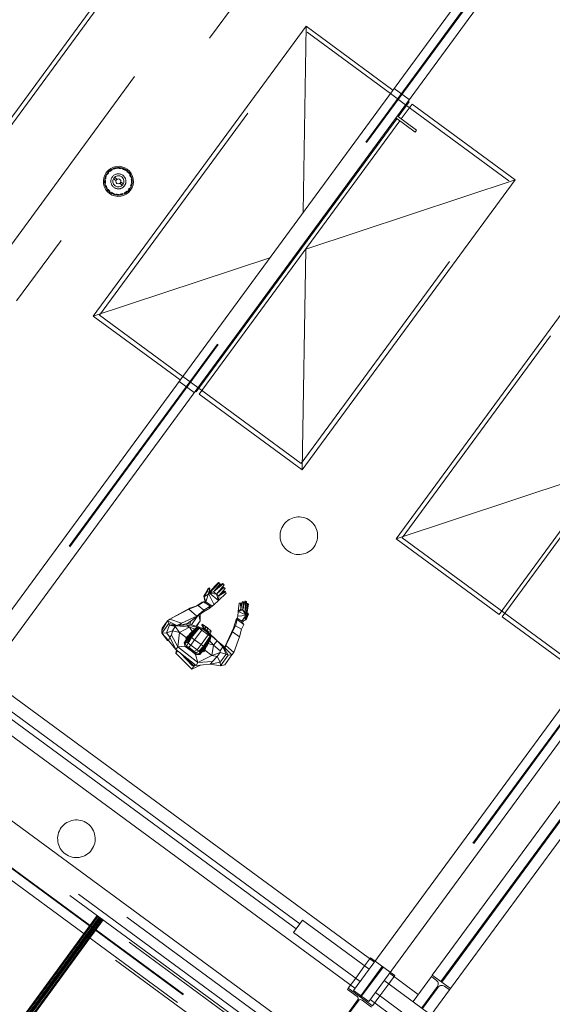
# Model space of a CAD drawing. Header units: metres. Extents: x 135583 to 135939, y 457896 to 458258.
# Tile 404 of 599: x 135814.83 to 135819.09, y 457962.67 to 457970.53. Entities that reach past the tile are written whole.
import ezdxf

# ---------------------------------------------------------------- set-up
doc = ezdxf.new("R2010")
doc.units = ezdxf.units.M
doc.linetypes.add('Hidden', pattern=[4, 2, -2])
doc.layers.add('NIEUWE INSTALLATIE', color=250, linetype='Continuous', lineweight=0)

msp = doc.modelspace()

# ---------------------------------------------------------------- linework, layer by layer
at = {"layer": 'NIEUWE INSTALLATIE'}
for p, q in [((135823.5806, 457957.6643), (135802.7806, 457972.9456)), ((135814.2704, 457969.0092), (135815.9696, 457971.3221)), ((135818.7256, 457971.205), (135814.2777, 457965.1509)), ((135814.3986, 457965.0621), (135818.8464, 457971.1162)), ((135817.122, 457970.4755), (135815.4228, 457968.1626)), ((135817.122, 457970.4755), (135817.0987, 457968.9907)), ((135817.8154, 457969.9661), (135817.122, 457970.4755)), ((135817.8573, 457969.7536), (135817.944, 457969.8716)), ((135817.9682, 457969.8538), (135817.8815, 457969.7358)), ((135817.944, 457969.8716), (135817.9362, 457969.8773)), ((135818.7902, 457969.2499), (135817.9682, 457969.8538)), ((135816.2448, 457967.5587), (135817.8455, 457969.7375)), ((135817.8697, 457969.7197), (135816.269, 457967.5409)), ((135817.8377, 457969.7432), (135817.9926, 457969.6294)), ((135817.8496, 457969.7593), (135818.0044, 457969.6455)), ((135818.0044, 457969.6455), (135817.9926, 457969.6294)), ((135815.5884, 457969.2551), (135815.6054, 457969.2426)), ((135815.6149, 457969.2517), (135815.5961, 457969.2656)), ((135815.6324, 457969.2228), (135815.6503, 457969.2096)), ((135815.658, 457969.2201), (135815.641, 457969.2326)), ((135817.091, 457966.937), (135818.7902, 457969.2499)), ((135817.1186, 457968.6974), (135818.7902, 457969.2499)), ((135821.9491, 457968.8367), (135817.5013, 457962.7826)), ((135817.0786, 457968.7099), (135817.0944, 457968.7151)), ((135817.1186, 457968.6974), (135817.091, 457966.937)), ((135817.0947, 457968.7318), (135817.0944, 457968.7151)), ((135817.6222, 457962.6938), (135822.07, 457968.7479)), ((135819.5397, 457968.6993), (135817.8404, 457966.3864)), ((135815.4228, 457968.1626), (135816.8328, 457968.6286)), ((135818.1298, 457962.9041), (135822.0227, 457968.2028)), ((135815.4228, 457968.1626), (135816.1161, 457967.6532)), ((135818.2749, 457962.7975), (135822.1678, 457968.0962)), ((135818.6624, 457965.7825), (135820.2632, 457967.9613)), ((135820.2873, 457967.9435), (135818.6866, 457965.7647)), ((135816.237, 457967.5644), (135816.2448, 457967.5587)), ((135816.269, 457967.5409), (135817.091, 457966.937)), ((135817.8404, 457966.3864), (135819.5121, 457966.9389)), ((135817.8404, 457966.3864), (135818.6624, 457965.7825)), ((135816.3459, 457965.9565), (135816.4228, 457966.0368)), ((135816.3504, 457965.9532), (135816.4274, 457966.0335)), ((135816.3823, 457965.962), (135816.4586, 457966.0267)), ((135816.4368, 457966.0266), (135816.3823, 457965.962)), ((135816.4037, 457965.9874), (135816.454, 457966.03)), ((135816.468, 457966.0198), (135816.4058, 457965.9447)), ((135816.4274, 457966.0335), (135816.4228, 457966.0368)), ((135816.4368, 457966.0266), (135816.4274, 457966.0335)), ((135816.4278, 457965.9713), (135816.4613, 457966.0005)), ((135816.4586, 457966.0267), (135816.454, 457966.03)), ((135816.4586, 457966.0267), (135816.468, 457966.0198)), ((135816.4658, 457965.9972), (135816.4613, 457966.0005)), ((135816.3254, 457965.9636), (135816.3059, 457965.9296)), ((135816.3059, 457965.9296), (135816.313, 457965.8922)), ((135816.3085, 457965.9236), (135816.3059, 457965.9296)), ((135816.3085, 457965.9236), (135816.3299, 457965.9602)), ((135816.3085, 457965.9236), (135816.3391, 457965.9455)), ((135816.3202, 457965.8828), (135816.3085, 457965.9236)), ((135816.3202, 457965.8828), (135816.3431, 457965.9506)), ((135816.3254, 457965.9636), (135816.3372, 457965.9871)), ((135816.3299, 457965.9602), (135816.3254, 457965.9636)), ((135816.3299, 457965.9602), (135816.3417, 457965.9837)), ((135816.347, 457965.9638), (135816.3299, 457965.9602)), ((135816.3372, 457965.9871), (135816.3495, 457965.9941)), ((135816.3417, 457965.9837), (135816.3372, 457965.9871)), ((135816.3391, 457965.9455), (135816.347, 457965.9638)), ((135816.3417, 457965.9837), (135816.3541, 457965.9907)), ((135816.3431, 457965.9506), (135816.3504, 457965.9532)), ((135816.3431, 457965.9506), (135816.3849, 457965.8658)), ((135816.3504, 457965.9532), (135816.3459, 457965.9565)), ((135816.347, 457965.9638), (135816.3541, 457965.9907)), ((135816.3473, 457965.9869), (135816.3495, 457965.9941)), ((135816.3541, 457965.9907), (135816.3495, 457965.9941)), ((135816.3504, 457965.9532), (135816.3823, 457965.962)), ((135816.4218, 457965.8927), (135816.3504, 457965.9532)), ((135816.3504, 457965.9532), (135816.4058, 457965.9447)), ((135816.3823, 457965.962), (135816.4058, 457965.9447)), ((135816.4058, 457965.9447), (135816.4658, 457965.9972)), ((135816.4218, 457965.8927), (135816.4058, 457965.9447)), ((135816.4058, 457965.9447), (135816.4246, 457965.9309)), ((135816.4218, 457965.8927), (135816.4834, 457965.9521)), ((135816.4218, 457965.8927), (135816.4246, 457965.9309)), ((135816.4752, 457965.9903), (135816.4246, 457965.9309)), ((135816.4246, 457965.9309), (135816.4778, 457965.9642)), ((135816.436, 457965.9443), (135816.4733, 457965.9676)), ((135816.4658, 457965.9972), (135816.4752, 457965.9903)), ((135816.4778, 457965.9642), (135816.4733, 457965.9676)), ((135816.4778, 457965.9642), (135816.4834, 457965.9521)), ((135816.1859, 457965.8237), (135816.2596, 457965.8528)), ((135816.193, 457965.8334), (135816.2498, 457965.8504)), ((135816.2498, 457965.8504), (135816.2926, 457965.8812)), ((135816.2596, 457965.8528), (135816.2498, 457965.8504)), ((135816.2596, 457965.8528), (135816.3024, 457965.8836)), ((135816.3058, 457965.817), (135816.2596, 457965.8528)), ((135816.2926, 457965.8812), (135816.3024, 457965.8836)), ((135816.3024, 457965.8836), (135816.3134, 457965.8764)), ((135816.3058, 457965.817), (135816.3568, 457965.8481)), ((135816.313, 457965.8922), (135816.3078, 457965.8801)), ((135816.3202, 457965.8828), (135816.313, 457965.8922)), ((135816.3149, 457965.8755), (135816.3202, 457965.8828)), ((135816.3149, 457965.8755), (135816.3568, 457965.8481)), ((135816.3716, 457965.8492), (135816.3202, 457965.8828)), ((135816.3492, 457965.8334), (135816.3716, 457965.8492)), ((135816.3557, 457965.8408), (135816.3568, 457965.8481)), ((135816.3716, 457965.8492), (135816.3867, 457965.8622)), ((135816.3867, 457965.8622), (135816.4218, 457965.8927)), ((135816.5795, 457965.8062), (135816.588, 457965.8726)), ((135816.5969, 457965.8735), (135816.588, 457965.8726)), ((135816.5969, 457965.8735), (135816.6036, 457965.8736)), ((135816.6013, 457965.8244), (135816.5969, 457965.8735)), ((135816.6123, 457965.8821), (135816.6013, 457965.8244)), ((135816.6058, 457965.8482), (135816.6036, 457965.8736)), ((135816.6123, 457965.8821), (135816.619, 457965.8821)), ((135816.6197, 457965.8782), (135816.6123, 457965.8821)), ((135816.6315, 457965.8887), (135816.616, 457965.8166)), ((135816.616, 457965.8166), (135816.6197, 457965.8782)), ((135816.6264, 457965.8782), (135816.619, 457965.8821)), ((135816.6197, 457965.8782), (135816.6264, 457965.8782)), ((135816.6253, 457965.8599), (135816.6264, 457965.8782)), ((135816.6315, 457965.8887), (135816.6381, 457965.8888)), ((135816.6388, 457965.8848), (135816.6315, 457965.8887)), ((135816.6344, 457965.8069), (135816.6388, 457965.8848)), ((135816.6469, 457965.8694), (135816.6344, 457965.8069)), ((135816.6455, 457965.8849), (135816.6381, 457965.8888)), ((135816.6388, 457965.8848), (135816.6455, 457965.8849)), ((135816.6398, 457965.7799), (135816.6542, 457965.8655)), ((135816.6437, 457965.8536), (135816.6455, 457965.8849)), ((135816.6469, 457965.8694), (135816.6536, 457965.8694)), ((135816.6542, 457965.8655), (135816.6469, 457965.8694)), ((135816.6491, 457965.7878), (135816.6609, 457965.8655)), ((135816.6536, 457965.8694), (135816.6609, 457965.8655)), ((135816.6542, 457965.8655), (135816.6609, 457965.8655)), ((135816.0346, 457965.7437), (135816.193, 457965.8334)), ((135816.0346, 457965.7437), (135816.1859, 457965.8237)), ((135816.128, 457965.713), (135816.2493, 457965.7687)), ((135816.193, 457965.8334), (135816.1859, 457965.8237)), ((135816.1859, 457965.8237), (135816.2493, 457965.7687)), ((135816.2511, 457965.7666), (135816.2064, 457965.6997)), ((135816.2444, 457965.7619), (135816.3032, 457965.8025)), ((135816.2444, 457965.7619), (135816.2493, 457965.7687)), ((135816.2493, 457965.7687), (135816.3058, 457965.817)), ((135816.275, 457965.7322), (135816.2657, 457965.7766)), ((135816.2752, 457965.7832), (135816.275, 457965.7387)), ((135816.3032, 457965.8025), (135816.3545, 457965.8325)), ((135816.3058, 457965.817), (135816.3032, 457965.8025)), ((135816.3417, 457965.8389), (135816.3492, 457965.8334)), ((135816.5724, 457965.7523), (135816.5764, 457965.7696)), ((135816.5764, 457965.7696), (135816.5795, 457965.8062)), ((135816.6398, 457965.7739), (135816.5764, 457965.7696)), ((135816.5795, 457965.8062), (135816.6013, 457965.8244)), ((135816.5795, 457965.8062), (135816.616, 457965.8166)), ((135816.5795, 457965.8062), (135816.6398, 457965.7799)), ((135816.616, 457965.8166), (135816.6013, 457965.8244)), ((135816.6088, 457965.7284), (135816.6359, 457965.7663)), ((135816.6398, 457965.7799), (135816.616, 457965.8166)), ((135816.6344, 457965.8069), (135816.616, 457965.8166)), ((135816.6398, 457965.7799), (135816.6344, 457965.8069)), ((135816.6351, 457965.736), (135816.6359, 457965.7663)), ((135816.6351, 457965.736), (135816.6467, 457965.7653)), ((135816.6359, 457965.7663), (135816.6423, 457965.7788)), ((135816.6423, 457965.7788), (135816.6539, 457965.7941)), ((135816.6423, 457965.7788), (135816.6467, 457965.7653)), ((135816.6534, 457965.7653), (135816.6425, 457965.7384)), ((135816.6467, 457965.7653), (135816.6546, 457965.7825)), ((135816.6467, 457965.7653), (135816.6534, 457965.7653)), ((135816.6534, 457965.7653), (135816.6513, 457965.7754)), ((135816.6534, 457965.7653), (135816.6613, 457965.7826)), ((135816.6539, 457965.7941), (135816.6606, 457965.7941)), ((135816.6546, 457965.7825), (135816.6539, 457965.7941)), ((135816.6545, 457965.7847), (135816.6606, 457965.7941)), ((135816.6546, 457965.7825), (135816.6613, 457965.7826)), ((135816.6613, 457965.7826), (135816.6606, 457965.7941)), ((135818.6866, 457965.7647), (135819.3397, 457965.2849)), ((135815.9691, 457965.6545), (135816.0139, 457965.732)), ((135816.0269, 457965.7113), (135815.9701, 457965.634)), ((135816.0139, 457965.732), (135815.9715, 457965.6743)), ((135816.032, 457965.6964), (135816.0069, 457965.6348)), ((135816.0139, 457965.732), (135816.0346, 457965.7437)), ((135816.0269, 457965.7113), (135816.0139, 457965.732)), ((135816.0139, 457965.732), (135816.0889, 457965.6951)), ((135816.0983, 457965.6923), (135816.0269, 457965.7113)), ((135816.0269, 457965.7113), (135816.032, 457965.6964)), ((135816.0776, 457965.6872), (135816.032, 457965.6964)), ((135816.0956, 457965.6919), (135816.032, 457965.6964)), ((135816.0346, 457965.7437), (135816.128, 457965.713)), ((135816.0552, 457965.6512), (135816.0776, 457965.6872)), ((135816.0776, 457965.6872), (135816.0885, 457965.6911)), ((135816.1104, 457965.6387), (135816.0776, 457965.6872)), ((135816.0885, 457965.6911), (135816.1681, 457965.7009)), ((135816.0885, 457965.6911), (135816.1009, 457965.6916)), ((135816.1897, 457965.681), (135816.0885, 457965.6911)), ((135816.0889, 457965.6951), (135816.128, 457965.713)), ((135816.1078, 457965.6934), (135816.1713, 457965.7106)), ((135816.128, 457965.713), (135816.1113, 457965.6944)), ((135816.1681, 457965.7009), (135816.1435, 457965.6975)), ((135816.1681, 457965.7009), (135816.1713, 457965.7106)), ((135816.1897, 457965.681), (135816.1681, 457965.7009)), ((135816.1681, 457965.7009), (135816.2536, 457965.6779)), ((135816.1713, 457965.7106), (135816.2672, 457965.6809)), ((135816.1741, 457965.7098), (135816.2444, 457965.7619)), ((135816.1994, 457965.7286), (135816.196, 457965.703)), ((135816.2444, 457965.688), (135816.275, 457965.7322)), ((135816.2459, 457965.6875), (135816.275, 457965.7322)), ((135816.2459, 457965.6875), (135816.275, 457965.7322)), ((135816.2894, 457965.6962), (135816.2926, 457965.706)), ((135816.3011, 457965.6957), (135816.2894, 457965.6962)), ((135816.2894, 457965.6962), (135816.3012, 457965.6833)), ((135816.2894, 457965.6962), (135816.3012, 457965.6849)), ((135816.2926, 457965.706), (135816.3344, 457965.6753)), ((135816.2993, 457965.6958), (135816.2926, 457965.706)), ((135816.3013, 457965.6795), (135816.3011, 457965.6957)), ((135816.3344, 457965.6753), (135816.3011, 457965.6957)), ((135816.5593, 457965.6911), (135816.5343, 457965.6451)), ((135816.5674, 457965.7501), (135816.5413, 457965.6721)), ((135816.5593, 457965.6911), (135816.5413, 457965.6721)), ((135816.5593, 457965.6911), (135816.5724, 457965.7418)), ((135816.5593, 457965.6911), (135816.6049, 457965.6656)), ((135816.5724, 457965.7418), (135816.5674, 457965.7501)), ((135816.573, 457965.7414), (135816.5724, 457965.7523)), ((135816.5724, 457965.7523), (135816.6088, 457965.7284)), ((135816.5724, 457965.7418), (135816.6247, 457965.7034)), ((135816.6247, 457965.7034), (135816.6049, 457965.6656)), ((135816.6078, 457965.7218), (135816.6088, 457965.7284)), ((135816.6088, 457965.7284), (135816.6425, 457965.7384)), ((135816.6088, 457965.7284), (135816.6351, 457965.736)), ((135816.6088, 457965.7284), (135816.6229, 457965.7309)), ((135816.6229, 457965.7309), (135816.6133, 457965.7136)), ((135816.6247, 457965.7034), (135816.6188, 457965.7118)), ((135816.6425, 457965.7384), (135816.6229, 457965.7309)), ((135816.6351, 457965.736), (135816.6425, 457965.7384)), ((135815.9691, 457965.6545), (135815.9715, 457965.6743)), ((135815.9701, 457965.634), (135815.9691, 457965.6545)), ((135816.0069, 457965.6348), (135815.9701, 457965.634)), ((135815.9701, 457965.634), (135816.0157, 457965.5736)), ((135816.024, 457965.5759), (135815.9701, 457965.634)), ((135816.0552, 457965.6512), (135816.0069, 457965.6348)), ((135816.0344, 457965.6011), (135816.0069, 457965.6348)), ((135816.0344, 457965.6011), (135816.0462, 457965.6171)), ((135816.0462, 457965.6171), (135816.0552, 457965.6512)), ((135816.0979, 457965.5231), (135816.0462, 457965.6171)), ((135816.1104, 457965.6387), (135816.0552, 457965.6512)), ((135816.0979, 457965.5231), (135816.1104, 457965.6387)), ((135816.1104, 457965.6387), (135816.1897, 457965.681)), ((135816.1652, 457965.5984), (135816.1104, 457965.6387)), ((135816.148, 457965.5551), (135816.1942, 457965.628)), ((135816.1927, 457965.611), (135816.1568, 457965.5523)), ((135816.1845, 457965.6126), (135816.161, 457965.5926)), ((135816.183, 457965.6103), (135816.161, 457965.5926)), ((135816.182, 457965.6087), (135816.1634, 457965.5909)), ((135816.1634, 457965.5909), (135816.182, 457965.6087)), ((135816.1645, 457965.5973), (135816.184, 457965.6118)), ((135816.1652, 457965.5984), (135816.1895, 457965.6205)), ((135816.1737, 457965.605), (135816.1854, 457965.614)), ((135816.2095, 457965.6517), (135816.1897, 457965.681)), ((135816.1897, 457965.681), (135816.2276, 457965.6673)), ((135816.1927, 457965.611), (135816.2397, 457965.6652)), ((135816.1942, 457965.628), (135816.1927, 457965.611)), ((135816.1927, 457965.611), (135816.1988, 457965.6047)), ((135816.1942, 457965.628), (135816.2223, 457965.6563)), ((135816.2223, 457965.6563), (135816.1942, 457965.628)), ((135816.1972, 457965.6222), (135816.2339, 457965.6622)), ((135816.1998, 457965.6257), (135816.1972, 457965.6222)), ((135816.1988, 457965.6047), (135816.2571, 457965.6741)), ((135816.2059, 457965.5995), (135816.2676, 457965.6737)), ((135816.2223, 457965.6563), (135816.2541, 457965.6799)), ((135816.2223, 457965.6563), (135816.2397, 457965.6652)), ((135816.2223, 457965.6563), (135816.2397, 457965.6652)), ((135816.2276, 457965.6596), (135816.235, 457965.6687)), ((135816.2318, 457965.5805), (135816.2888, 457965.6581)), ((135816.2339, 457965.6622), (135816.2433, 457965.6689)), ((135816.235, 457965.6687), (135816.2339, 457965.6622)), ((135816.235, 457965.6687), (135816.2501, 457965.6793)), ((135816.2373, 457965.6669), (135816.235, 457965.6687)), ((135816.2373, 457965.6669), (135816.2477, 457965.6734)), ((135816.2397, 457965.6652), (135816.2571, 457965.6741)), ((135816.2501, 457965.6793), (135816.264, 457965.6835)), ((135816.2519, 457965.6715), (135816.2541, 457965.6799)), ((135816.2541, 457965.6799), (135816.2992, 457965.6722)), ((135816.2541, 457965.6799), (135816.2933, 457965.6692)), ((135816.2571, 457965.6741), (135816.2676, 457965.6737)), ((135816.264, 457965.6835), (135816.2791, 457965.6756)), ((135816.2646, 457965.6795), (135816.264, 457965.6835)), ((135816.264, 457965.6835), (135816.2683, 457965.6775)), ((135816.2646, 457965.6795), (135816.2716, 457965.6772)), ((135816.2676, 457965.6737), (135816.2888, 457965.6581)), ((135816.2719, 457965.6794), (135816.2886, 457965.6742)), ((135816.2835, 457965.5425), (135816.3405, 457965.6201)), ((135816.2933, 457965.6692), (135816.2864, 457965.6598)), ((135816.2881, 457965.6741), (135816.2944, 457965.6757)), ((135816.2888, 457965.6581), (135816.3405, 457965.6201)), ((135816.2933, 457965.6692), (135816.2992, 457965.6722)), ((135816.2933, 457965.6692), (135816.338, 457965.6364)), ((135816.2992, 457965.6722), (135816.3391, 457965.6428)), ((135816.2994, 457965.6721), (135816.3013, 457965.6795)), ((135816.3013, 457965.6795), (135816.3104, 457965.6728)), ((135816.3023, 457965.5287), (135816.3546, 457965.6097)), ((135816.3036, 457965.6689), (135816.323, 457965.68)), ((135816.3127, 457965.6622), (135816.323, 457965.68)), ((135816.3371, 457965.6697), (135816.323, 457965.68)), ((135816.3262, 457965.6548), (135816.3371, 457965.6697)), ((135816.3305, 457965.6492), (135816.3371, 457965.6697)), ((135816.3324, 457965.6552), (135816.3464, 457965.6423)), ((135816.3338, 457965.6307), (135816.338, 457965.6364)), ((135816.3344, 457965.6753), (135816.3638, 457965.6496)), ((135816.338, 457965.6364), (135816.3391, 457965.6428)), ((135816.338, 457965.6364), (135816.3623, 457965.6005)), ((135816.338, 457965.6364), (135816.3415, 457965.6307)), ((135816.352, 457965.6157), (135816.3391, 457965.6428)), ((135816.3405, 457965.6201), (135816.3546, 457965.6097)), ((135816.4107, 457965.571), (135816.3415, 457965.639)), ((135816.342, 457965.6408), (135816.3501, 457965.6307)), ((135816.3638, 457965.6496), (135816.3464, 457965.6423)), ((135816.4107, 457965.571), (135816.3467, 457965.6268)), ((135816.3604, 457965.6127), (135816.3476, 457965.6251)), ((135816.3604, 457965.6127), (135816.3523, 457965.6153)), ((135816.354, 457965.6138), (135816.3604, 457965.6127)), ((135816.3546, 457965.6097), (135816.3582, 457965.5998)), ((135816.3609, 457965.6237), (135816.3563, 457965.623)), ((135816.3567, 457965.6241), (135816.3638, 457965.6496)), ((135816.3605, 457965.6031), (135816.3604, 457965.6127)), ((135816.5413, 457965.6721), (135816.4739, 457965.5248)), ((135816.4757, 457965.5272), (135816.5343, 457965.6451)), ((135816.5343, 457965.6451), (135816.4816, 457965.535)), ((135816.5343, 457965.6451), (135816.5913, 457965.6032)), ((135816.6049, 457965.6656), (135816.5913, 457965.6032)), ((135816.024, 457965.5759), (135816.0157, 457965.5736)), ((135816.024, 457965.5759), (135816.0344, 457965.6011)), ((135816.024, 457965.5759), (135816.0825, 457965.5022)), ((135816.0825, 457965.5022), (135816.0344, 457965.6011)), ((135816.1556, 457965.5298), (135816.0979, 457965.5231)), ((135816.148, 457965.5551), (135816.1564, 457965.5272)), ((135816.148, 457965.5551), (135816.1568, 457965.5523)), ((135816.1663, 457965.5308), (135816.1564, 457965.5272)), ((135816.1568, 457965.5523), (135816.1724, 457965.5589)), ((135816.1568, 457965.5523), (135816.1663, 457965.5308)), ((135816.1645, 457965.5973), (135816.161, 457965.5926)), ((135816.161, 457965.5926), (135816.1634, 457965.5909)), ((135816.1634, 457965.5909), (135816.1675, 457965.5915)), ((135816.1637, 457965.5799), (135816.1647, 457965.5922)), ((135816.1645, 457965.5973), (135816.1737, 457965.605)), ((135816.1795, 457965.5537), (135816.1663, 457965.5308)), ((135816.1663, 457965.5308), (135816.2416, 457965.4755)), ((135816.1663, 457965.5308), (135816.1845, 457965.5211)), ((135816.1785, 457965.6032), (135816.1675, 457965.5915)), ((135816.1785, 457965.6032), (135816.1675, 457965.5915)), ((135816.1675, 457965.5915), (135816.1761, 457965.5994)), ((135816.1724, 457965.5589), (135816.1988, 457965.6047)), ((135816.1724, 457965.5589), (135816.1795, 457965.5537)), ((135816.1795, 457965.5537), (135816.2059, 457965.5995)), ((135816.1795, 457965.5537), (135816.2007, 457965.5382)), ((135816.2007, 457965.5382), (135816.1845, 457965.5211)), ((135816.1988, 457965.6047), (135816.2059, 457965.5995)), ((135816.2007, 457965.5382), (135816.2318, 457965.5805)), ((135816.2007, 457965.5382), (135816.2524, 457965.5001)), ((135816.2059, 457965.5995), (135816.2318, 457965.5805)), ((135816.2318, 457965.5805), (135816.2835, 457965.5425)), ((135816.2524, 457965.5001), (135816.2835, 457965.5425)), ((135816.2665, 457965.4898), (135816.3023, 457965.5287)), ((135816.2726, 457965.4636), (135816.3283, 457965.5295)), ((135816.2835, 457965.5425), (135816.3023, 457965.5287)), ((135816.3023, 457965.5287), (135816.3094, 457965.5235)), ((135816.3094, 457965.5235), (135816.3582, 457965.5998)), ((135816.3126, 457965.5229), (135816.3502, 457965.584)), ((135816.3126, 457965.5229), (135816.3283, 457965.5295)), ((135816.3262, 457965.5369), (135816.3515, 457965.5758)), ((135816.3283, 457965.5295), (135816.3469, 457965.5647)), ((135816.3469, 457965.5647), (135816.3283, 457965.5295)), ((135816.3325, 457965.5463), (135816.3549, 457965.5805)), ((135816.3395, 457965.5506), (135816.3812, 457965.5363)), ((135816.3469, 457965.5647), (135816.3623, 457965.6005)), ((135816.3469, 457965.5647), (135816.3502, 457965.584)), ((135816.3469, 457965.5647), (135816.3502, 457965.584)), ((135816.3502, 457965.584), (135816.3582, 457965.5998)), ((135816.3812, 457965.5363), (135816.3516, 457965.5755)), ((135816.3549, 457965.5805), (135816.3585, 457965.5915)), ((135816.3703, 457965.4558), (135816.3812, 457965.5363)), ((135816.4107, 457965.571), (135816.3812, 457965.5363)), ((135816.4367, 457965.4915), (135816.3812, 457965.5363)), ((135816.4558, 457965.5338), (135816.4107, 457965.571)), ((135816.4107, 457965.571), (135816.4572, 457965.5247)), ((135816.4558, 457965.5338), (135816.4764, 457965.5146)), ((135816.4558, 457965.5338), (135816.4572, 457965.5247)), ((135816.4558, 457965.5338), (135816.5, 457965.4571)), ((135816.4816, 457965.535), (135816.4704, 457965.5202)), ((135816.4751, 457965.5238), (135816.4816, 457965.535)), ((135816.4816, 457965.535), (135816.4764, 457965.5146)), ((135816.4816, 457965.535), (135816.5452, 457965.4802)), ((135816.5913, 457965.6032), (135816.5452, 457965.4802)), ((135816.0883, 457965.4988), (135816.0822, 457965.4743)), ((135816.0822, 457965.4743), (135816.0953, 457965.4922)), ((135816.0822, 457965.4743), (135816.2086, 457965.3452)), ((135816.0825, 457965.5022), (135816.0979, 457965.5231)), ((135816.0825, 457965.5022), (135816.2433, 457965.3761)), ((135816.0979, 457965.5231), (135816.2561, 457965.3989)), ((135816.1131, 457965.4783), (135816.1243, 457965.4691)), ((135816.1227, 457965.4707), (135816.2161, 457965.3719)), ((135816.2226, 457965.3752), (135816.1415, 457965.4559)), ((135816.1564, 457965.5272), (135816.2434, 457965.4633)), ((135816.1845, 457965.5211), (135816.2292, 457965.4882)), ((135816.2113, 457965.4869), (135816.2392, 457965.4636)), ((135816.2113, 457965.4869), (135816.2392, 457965.4636)), ((135816.2113, 457965.4869), (135816.2392, 457965.4636)), ((135816.2524, 457965.5001), (135816.2292, 457965.4882)), ((135816.2416, 457965.4755), (135816.2292, 457965.4882)), ((135816.2392, 457965.4636), (135816.2561, 457965.3989)), ((135816.2665, 457965.4898), (135816.2416, 457965.4755)), ((135816.2673, 457965.4711), (135816.2416, 457965.4755)), ((135816.2416, 457965.4755), (135816.2434, 457965.4633)), ((135816.2726, 457965.4636), (135816.2434, 457965.4633)), ((135816.2524, 457965.5001), (135816.2665, 457965.4898)), ((135816.2561, 457965.3989), (135816.3703, 457965.4558)), ((135816.2665, 457965.4898), (135816.2736, 457965.4846)), ((135816.2673, 457965.4711), (135816.3126, 457965.5229)), ((135816.2736, 457965.4846), (135816.2673, 457965.4711)), ((135816.2673, 457965.4711), (135816.2726, 457965.4636)), ((135816.2736, 457965.4846), (135816.3094, 457965.5235)), ((135816.3093, 457965.507), (135816.3015, 457965.493)), ((135816.3015, 457965.493), (135816.3093, 457965.507)), ((135816.3033, 457965.4999), (135816.3015, 457965.493)), ((135816.3015, 457965.493), (135816.3021, 457965.489)), ((135816.3135, 457965.512), (135816.3021, 457965.489)), ((135816.3021, 457965.489), (135816.3068, 457965.4855)), ((135816.3228, 457965.523), (135816.3068, 457965.4855)), ((135816.3068, 457965.4855), (135816.3204, 457965.5201)), ((135816.3068, 457965.4855), (135816.3103, 457965.4902)), ((135816.3094, 457965.5235), (135816.3126, 457965.5229)), ((135816.3209, 457965.5208), (135816.3103, 457965.4902)), ((135816.3103, 457965.4902), (135816.3148, 457965.5013)), ((135816.3123, 457965.4984), (135816.3703, 457965.4558)), ((135816.3148, 457965.5013), (135816.3222, 457965.5213)), ((135816.3703, 457965.4558), (135816.4362, 457965.4798)), ((135816.4113, 457965.4458), (135816.3703, 457965.4558)), ((135816.4113, 457965.4458), (135816.4362, 457965.4798)), ((135816.4824, 457965.466), (135816.4344, 457965.4006)), ((135816.4362, 457965.4798), (135816.4367, 457965.4915)), ((135816.4362, 457965.4798), (135816.4824, 457965.466)), ((135816.4572, 457965.5247), (135816.4367, 457965.4915)), ((135816.5, 457965.4571), (135816.4386, 457965.3734)), ((135816.4572, 457965.5247), (135816.4824, 457965.466)), ((135816.4707, 457965.5078), (135816.4764, 457965.5146)), ((135816.4722, 457965.3809), (135816.5298, 457965.4593)), ((135816.4764, 457965.5146), (135816.5298, 457965.4593)), ((135816.5, 457965.4571), (135816.4824, 457965.466)), ((135816.5298, 457965.4593), (135816.5, 457965.4571)), ((135816.5452, 457965.4802), (135816.5298, 457965.4593)), ((135816.2776, 457965.3792), (135816.2086, 457965.3452)), ((135816.2086, 457965.3452), (135816.2315, 457965.3764)), ((135816.2284, 457965.376), (135816.2161, 457965.3719)), ((135816.2327, 457965.3844), (135816.2226, 457965.3752)), ((135816.2412, 457965.3777), (135816.2226, 457965.3752)), ((135816.2433, 457965.3761), (135816.2561, 457965.3989)), ((135816.2433, 457965.3761), (135816.3554, 457965.3862)), ((135816.2561, 457965.3989), (135816.3753, 457965.4078)), ((135816.3554, 457965.3862), (135816.3753, 457965.4078)), ((135816.3554, 457965.3862), (135816.4344, 457965.4006)), ((135816.3554, 457965.3862), (135816.4386, 457965.3734)), ((135816.3753, 457965.4078), (135816.4113, 457965.4458)), ((135816.4113, 457965.4458), (135816.4344, 457965.4006)), ((135816.4386, 457965.3734), (135816.4344, 457965.4006)), ((135816.4722, 457965.3809), (135816.4386, 457965.3734)), ((135817.6671, 457963.0083), (135814.5644, 457965.2878)), ((135814.4726, 457965.1628), (135817.0431, 457963.2743)), ((135814.5022, 457965.2031), (135817.0727, 457963.3146)), ((135817.5098, 457962.8012), (135814.4105, 457965.0782)), ((135817.0224, 457963.2461), (135817.0935, 457963.3428)), ((135817.6256, 457962.9519), (135817.0935, 457963.3428)), ((135817.5546, 457962.8552), (135817.0224, 457963.2461)), ((135817.6367, 457963.043), (135817.5894, 457962.9785)), ((135817.6367, 457963.043), (135817.5894, 457962.9785)), ((135817.6367, 457963.043), (135817.673, 457963.0163)), ((135817.6367, 457963.043), (135817.673, 457963.0163)), ((135817.5183, 457962.8818), (135817.4591, 457962.8012)), ((135817.5183, 457962.8818), (135817.4591, 457962.8012)), ((135819.0034, 457961.9396), (135817.7465, 457962.8631)), ((135817.7828, 457962.8364), (135817.8301, 457962.9009)), ((135817.7828, 457962.8364), (135817.8301, 457962.9009)), ((135818.0174, 457962.7509), (135817.788, 457962.9195)), ((135817.7939, 457962.9275), (135817.8301, 457962.9009)), ((135817.7939, 457962.9275), (135817.8301, 457962.9009)), ((135817.9759, 457962.6945), (135818.1219, 457962.8932)), ((135818.1219, 457962.8932), (135818.1298, 457962.9041)), ((135818.1631, 457962.8629), (135818.1219, 457962.8932)), ((135818.1298, 457962.9041), (135818.2749, 457962.7975)), ((135818.1298, 457962.9041), (135818.2749, 457962.7975)), ((135817.4591, 457962.8012), (135817.452, 457962.7916)), ((135817.452, 457962.7916), (135817.5288, 457962.7352)), ((135817.6525, 457962.6591), (135817.4591, 457962.8012)), ((135817.6222, 457962.6938), (135817.5013, 457962.7826)), ((135818.045, 457962.6438), (135818.1705, 457962.8146)), ((135818.1774, 457962.8095), (135818.0519, 457962.6387)), ((135818.121, 457962.588), (135818.2669, 457962.7866)), ((135818.2669, 457962.7866), (135818.2257, 457962.8169)), ((135818.2749, 457962.7975), (135818.2669, 457962.7866)), ((135817.5333, 457962.7058), (135817.4362, 457962.5736)), ((135817.4422, 457962.5692), (135817.5393, 457962.7014)), ((135817.5687, 457962.7059), (135817.6454, 457962.6495)), ((135820.7367, 457960.4305), (135817.634, 457962.7099)), ((135817.6525, 457962.6591), (135817.7117, 457962.7397)), ((135817.6525, 457962.6591), (135817.7117, 457962.7397)), ((135818.9324, 457961.8429), (135817.6755, 457962.7664))]:
    msp.add_line(p, q, dxfattribs=at)
at = {"layer": 'NIEUWE INSTALLATIE', "linetype": 'Hidden'}
for p, q in [((135802.7967, 457972.8407), (135823.4113, 457957.6956)), ((135802.7967, 457972.8407), (135823.4113, 457957.6956)), ((135823.3639, 457957.6311), (135802.8138, 457972.7289)), ((135823.3639, 457957.6311), (135802.8138, 457972.7289)), ((135823.294, 457957.6204), (135802.8245, 457972.659)), ((135823.294, 457957.6204), (135802.8245, 457972.659)), ((135814.5688, 457968.4612), (135817.2923, 457972.1682)), ((135814.5688, 457968.4612), (135817.2923, 457972.1682)), ((135817.5341, 457971.9906), (135814.8106, 457968.2835)), ((135817.5341, 457971.9906), (135814.8106, 457968.2835)), ((135814.2629, 457969.0582), (135815.9207, 457971.3147)), ((135818.7831, 457971.1627), (135814.3353, 457965.1086)), ((135818.7889, 457971.1585), (135814.3411, 457965.1044)), ((135815.4717, 457968.1701), (135817.1295, 457970.4265)), ((135817.1295, 457970.4265), (135817.7946, 457969.9379)), ((135817.9155, 457969.8491), (135817.7947, 457969.9379)), ((135817.9155, 457969.8491), (135817.7947, 457969.9379)), ((135817.8243, 457969.9782), (135817.9451, 457969.8894)), ((135817.8243, 457969.9782), (135817.9451, 457969.8894)), ((135817.9155, 457969.8491), (135818.7413, 457969.2424)), ((135817.0835, 457966.9859), (135818.7413, 457969.2424)), ((135817.212, 457961.8406), (135807.3802, 457969.0638)), ((135817.212, 457961.8406), (135807.3802, 457969.0638)), ((135817.212, 457961.8406), (135807.3802, 457969.0638)), ((135817.212, 457961.8406), (135807.3802, 457969.0638)), ((135822.0067, 457968.7944), (135817.5589, 457962.7403)), ((135822.0124, 457968.7902), (135817.5646, 457962.7361)), ((135817.8894, 457966.3939), (135819.5472, 457968.6503)), ((135815.4717, 457968.1701), (135816.1368, 457967.6814)), ((135818.1989, 457962.8533), (135822.0918, 457968.152)), ((135818.2058, 457962.8482), (135822.0987, 457968.1469)), ((135816.1369, 457967.6814), (135816.2577, 457967.5926)), ((135816.1369, 457967.6814), (135816.2577, 457967.5926)), ((135816.2281, 457967.5523), (135816.1073, 457967.6411)), ((135816.2281, 457967.5523), (135816.1073, 457967.6411)), ((135816.2577, 457967.5926), (135817.0835, 457966.9859)), ((135817.8894, 457966.3939), (135819.3604, 457965.3131)), ((135817.3201, 457961.9846), (135814.5771, 457963.9997)), ((135817.3201, 457961.9846), (135814.5771, 457963.9997)), ((135814.528, 457963.9329), (135817.2709, 457961.9177)), ((135814.528, 457963.9329), (135817.2709, 457961.9177)), ((135814.5315, 457963.9377), (135817.2745, 457961.9225)), ((135814.5315, 457963.9377), (135817.2745, 457961.9225)), ((135814.4824, 457963.8708), (135817.2253, 457961.8556)), ((135814.4824, 457963.8708), (135817.2253, 457961.8556)), ((135812.3569, 457959.166), (135815.4534, 457963.3808)), ((135812.3569, 457959.166), (135815.4534, 457963.3808)), ((135815.4607, 457963.3754), (135812.3642, 457959.1606)), ((135815.4607, 457963.3754), (135812.3642, 457959.1606)), ((135815.4704, 457963.3683), (135812.3739, 457959.1535)), ((135815.4704, 457963.3683), (135812.3739, 457959.1535)), ((135815.4745, 457963.3653), (135812.378, 457959.1505)), ((135815.4745, 457963.3653), (135812.378, 457959.1505)), ((135815.4809, 457963.3606), (135812.3844, 457959.1458)), ((135815.4809, 457963.3606), (135812.3844, 457959.1458)), ((135815.485, 457963.3576), (135812.3885, 457959.1428)), ((135815.485, 457963.3576), (135812.3885, 457959.1428)), ((135812.3982, 457959.1356), (135815.4947, 457963.3504)), ((135812.3982, 457959.1356), (135815.4947, 457963.3504)), ((135815.502, 457963.3451), (135812.4055, 457959.1303)), ((135815.502, 457963.3451), (135812.4055, 457959.1303)), ((135817.673, 457963.0163), (135817.7938, 457962.9276)), ((135817.673, 457963.0163), (135817.7938, 457962.9276)), ((135817.673, 457963.0163), (135817.7938, 457962.9276)), ((135817.673, 457963.0163), (135817.7938, 457962.9276)), ((135817.5893, 457962.9785), (135817.5183, 457962.8819)), ((135817.5893, 457962.9785), (135817.5183, 457962.8819)), ((135817.5893, 457962.9785), (135817.5183, 457962.8819)), ((135817.5893, 457962.9785), (135817.5183, 457962.8819)), ((135817.7304, 457962.9742), (135817.5587, 457962.7405)), ((135817.7304, 457962.9742), (135817.5587, 457962.7405)), ((135817.7304, 457962.9742), (135817.5587, 457962.7405)), ((135817.7304, 457962.9742), (135817.5587, 457962.7405)), ((135817.7365, 457962.9697), (135817.5648, 457962.7361)), ((135817.7365, 457962.9697), (135817.5648, 457962.7361)), ((135817.7365, 457962.9697), (135817.5648, 457962.7361)), ((135817.7365, 457962.9697), (135817.5648, 457962.7361)), ((135817.7118, 457962.7398), (135817.7827, 457962.8364)), ((135817.7118, 457962.7398), (135817.7827, 457962.8364)), ((135817.7118, 457962.7398), (135817.7827, 457962.8364)), ((135817.7118, 457962.7398), (135817.7827, 457962.8364)), ((135817.5587, 457962.7405), (135817.5528, 457962.7324)), ((135817.5587, 457962.7405), (135817.5528, 457962.7324)), ((135817.5648, 457962.736), (135817.5588, 457962.728)), ((135817.5648, 457962.736), (135817.5588, 457962.728))]:
    msp.add_line(p, q, dxfattribs=at)
at = {"layer": 'NIEUWE INSTALLATIE', "flags": 128}
for points in [[(135815.6877, 457969.3255), (135815.6841, 457969.328), (135815.6805, 457969.3303), (135815.6767, 457969.3325), (135815.6729, 457969.3346), (135815.669, 457969.3365), (135815.665, 457969.3383), (135815.6609, 457969.3399), (135815.6568, 457969.3413), (135815.6526, 457969.3426), (135815.6484, 457969.3437), (135815.6441, 457969.3446), (135815.6399, 457969.3453), (135815.6355, 457969.3459), (135815.6312, 457969.3463), (135815.6268, 457969.3466), (135815.6225, 457969.3466), (135815.6181, 457969.3465), (135815.6138, 457969.3462), (135815.6094, 457969.3457), (135815.6051, 457969.3451), (135815.6008, 457969.3443), (135815.5966, 457969.3433), (135815.5924, 457969.3422), (135815.5882, 457969.3409), (135815.5841, 457969.3394), (135815.5801, 457969.3377), (135815.5761, 457969.3359), (135815.5722, 457969.334), (135815.5684, 457969.3319), (135815.5647, 457969.3296), (135815.5611, 457969.3272), (135815.5575, 457969.3246), (135815.5541, 457969.3219), (135815.5508, 457969.3191), (135815.5476, 457969.3161), (135815.5445, 457969.3131), (135815.5415, 457969.3098), (135815.5387, 457969.3065), (135815.536, 457969.3031), (135815.5335, 457969.2996), (135815.5311, 457969.2959), (135815.5288, 457969.2922), (135815.5267, 457969.2884), (135815.5248, 457969.2845), (135815.523, 457969.2805), (135815.5213, 457969.2765), (135815.5199, 457969.2724), (135815.5186, 457969.2682), (135815.5174, 457969.264), (135815.5164, 457969.2597), (135815.5156, 457969.2555), (135815.515, 457969.2511), (135815.5146, 457969.2468), (135815.5143, 457969.2425), (135815.5142, 457969.2381), (135815.5142, 457969.2337), (135815.5145, 457969.2294), (135815.5149, 457969.225), (135815.5155, 457969.2207), (135815.5163, 457969.2164), (135815.5172, 457969.2122), (135815.5183, 457969.208), (135815.5196, 457969.2038), (135815.521, 457969.1997), (135815.5226, 457969.1956), (135815.5244, 457969.1916), (135815.5263, 457969.1877), (135815.5283, 457969.1839), (135815.5306, 457969.1801), (135815.5329, 457969.1765), (135815.5355, 457969.1729), (135815.5381, 457969.1695), (135815.5409, 457969.1661), (135815.5438, 457969.1629), (135815.5469, 457969.1598), (135815.5501, 457969.1568), (135815.5534, 457969.1539), (135815.5568, 457969.1512), (135815.5586, 457969.1498)], [(135815.5341, 457969.2913), (135815.5363, 457969.2949), (135815.5387, 457969.2983), (135815.5412, 457969.3016), (135815.5438, 457969.3048), (135815.5466, 457969.308)], [(135815.5555, 457969.3166), (135815.5588, 457969.3193), (135815.5621, 457969.3218), (135815.5655, 457969.3241), (135815.569, 457969.3264), (135815.5726, 457969.3285), (135815.5763, 457969.3304)], [(135815.5586, 457969.1498), (135815.5622, 457969.1473), (135815.5659, 457969.1449), (135815.5696, 457969.1427), (135815.5735, 457969.1406), (135815.5774, 457969.1387), (135815.5814, 457969.137), (135815.5854, 457969.1354), (135815.5895, 457969.1339), (135815.5937, 457969.1327), (135815.5979, 457969.1316), (135815.6022, 457969.1307), (135815.6065, 457969.1299), (135815.6108, 457969.1293), (135815.6152, 457969.1289), (135815.6195, 457969.1287), (135815.6239, 457969.1286), (135815.6282, 457969.1287), (135815.6326, 457969.129), (135815.6369, 457969.1295), (135815.6412, 457969.1301), (135815.6455, 457969.1309), (135815.6498, 457969.1319), (135815.654, 457969.1331), (135815.6581, 457969.1344), (135815.6622, 457969.1358), (135815.6663, 457969.1375), (135815.6702, 457969.1393), (135815.6741, 457969.1413), (135815.6779, 457969.1434), (135815.6817, 457969.1456), (135815.6853, 457969.148), (135815.6888, 457969.1506), (135815.6922, 457969.1533), (135815.6956, 457969.1561), (135815.6988, 457969.1591), (135815.7018, 457969.1622), (135815.7048, 457969.1654), (135815.7076, 457969.1687), (135815.7103, 457969.1721), (135815.7129, 457969.1757), (135815.7153, 457969.1793), (135815.7175, 457969.183), (135815.7196, 457969.1869), (135815.7216, 457969.1908), (135815.7234, 457969.1947), (135815.725, 457969.1988), (135815.7265, 457969.2029), (135815.7278, 457969.207), (135815.7289, 457969.2112), (135815.7299, 457969.2155), (135815.7307, 457969.2198), (135815.7313, 457969.2241), (135815.7318, 457969.2284), (135815.7321, 457969.2328), (135815.7322, 457969.2371), (135815.7321, 457969.2415), (135815.7319, 457969.2458), (135815.7314, 457969.2502), (135815.7309, 457969.2545), (135815.7301, 457969.2588), (135815.7292, 457969.2631), (135815.7281, 457969.2673), (135815.7268, 457969.2714), (135815.7254, 457969.2756), (135815.7238, 457969.2796), (135815.722, 457969.2836), (135815.7201, 457969.2875), (135815.718, 457969.2914), (135815.7158, 457969.2951), (135815.7134, 457969.2988), (135815.7109, 457969.3023), (135815.7082, 457969.3058), (135815.7054, 457969.3091), (135815.7025, 457969.3124), (135815.6995, 457969.3155), (135815.6963, 457969.3185), (135815.693, 457969.3213), (135815.6896, 457969.324), (135815.6877, 457969.3255)], [(135815.5877, 457969.3354), (135815.5916, 457969.3367), (135815.5956, 457969.3379), (135815.5997, 457969.3389), (135815.6037, 457969.3398), (135815.6078, 457969.3405)], [(135815.6161, 457969.3414), (135815.6203, 457969.3416), (135815.6244, 457969.3416), (135815.6286, 457969.3415), (135815.6327, 457969.3412), (135815.6369, 457969.3407), (135815.641, 457969.3401), (135815.6451, 457969.3393)], [(135815.6571, 457969.3359), (135815.661, 457969.3345), (135815.6648, 457969.3329), (135815.6686, 457969.3312), (135815.6723, 457969.3293), (135815.6759, 457969.3272), (135815.6795, 457969.3251)], [(135815.6912, 457969.3162), (135815.6943, 457969.3135), (135815.6973, 457969.3105), (135815.7002, 457969.3075), (135815.7029, 457969.3044), (135815.7055, 457969.3011)], [(135815.5208, 457969.2193), (135815.5201, 457969.2234), (135815.5197, 457969.2275), (135815.5193, 457969.2317), (135815.5192, 457969.2358), (135815.5192, 457969.24), (135815.5194, 457969.2441), (135815.5197, 457969.2483)], [(135815.5209, 457969.2565), (135815.5217, 457969.2606), (135815.5227, 457969.2646), (135815.5239, 457969.2686), (135815.5252, 457969.2726), (135815.5267, 457969.2765)], [(135815.7125, 457969.2908), (135815.7146, 457969.2872), (135815.7165, 457969.2835), (135815.7183, 457969.2798), (135815.7199, 457969.2759), (135815.7213, 457969.272), (135815.7226, 457969.2681)], [(135815.7255, 457969.2559), (135815.7262, 457969.2518), (135815.7267, 457969.2477), (135815.727, 457969.2436), (135815.7272, 457969.2394), (135815.7271, 457969.2352), (135815.727, 457969.2311), (135815.7266, 457969.2269)], [(135815.5338, 457969.1844), (135815.5318, 457969.188), (135815.5299, 457969.1917), (135815.5281, 457969.1955), (135815.5265, 457969.1993), (135815.525, 457969.2032), (135815.5237, 457969.2072)], [(135815.5551, 457969.159), (135815.552, 457969.1618), (135815.549, 457969.1647), (135815.5462, 457969.1677), (135815.5434, 457969.1708), (135815.5408, 457969.1741)], [(135815.5893, 457969.1393), (135815.5854, 457969.1407), (135815.5815, 457969.1423), (135815.5777, 457969.1441), (135815.574, 457969.146), (135815.5704, 457969.148), (135815.5669, 457969.1502)], [(135815.6908, 457969.1586), (135815.6876, 457969.156), (135815.6843, 457969.1535), (135815.6809, 457969.1511), (135815.6774, 457969.1488), (135815.6738, 457969.1467), (135815.6701, 457969.1448)], [(135815.7122, 457969.1839), (135815.71, 457969.1804), (135815.7076, 457969.1769), (135815.7052, 457969.1736), (135815.7025, 457969.1704), (135815.6998, 457969.1673)], [(135815.7254, 457969.2187), (135815.7246, 457969.2146), (135815.7236, 457969.2106), (135815.7224, 457969.2066), (135815.7211, 457969.2027), (135815.7196, 457969.1988)], [(135815.6302, 457969.1339), (135815.6261, 457969.1337), (135815.6219, 457969.1336), (135815.6178, 457969.1338), (135815.6136, 457969.1341), (135815.6095, 457969.1345), (135815.6054, 457969.1351), (135815.6013, 457969.1359)], [(135815.6586, 457969.1398), (135815.6547, 457969.1385), (135815.6507, 457969.1373), (135815.6467, 457969.1363), (135815.6426, 457969.1354), (135815.6385, 457969.1348)], [(135818.1705, 457962.8146), (135818.1743, 457962.8213), (135818.1766, 457962.8287), (135818.1772, 457962.8364), (135818.176, 457962.8441), (135818.1732, 457962.8513), (135818.1688, 457962.8576), (135818.1631, 457962.8629)], [(135818.2257, 457962.8169), (135818.219, 457962.8208), (135818.2116, 457962.823), (135818.2039, 457962.8236), (135818.1962, 457962.8224), (135818.189, 457962.8196), (135818.1827, 457962.8152), (135818.1774, 457962.8095)]]:
    msp.add_lwpolyline(points, dxfattribs=at)
at = {"layer": 'NIEUWE INSTALLATIE'}
for radius, start, end in [(0.12, 53.696, 233.696), (0.109, 53.696, 233.696), (0.11, 103.49782, 147.8203), (0.12, 233.696, 53.696), (0.109, 233.696, 53.696), (0.11, 85.55901, 102.80158), (0.11, 53.696, 84.80373), (0.11, 31.54729, 53.696), (0.11, 148.58541, 192.82976), (0.045, 53.696, 233.696), (0.045, 233.696, 53.696), (0.11, 328.58541, 12.82976), (0.11, 13.48893, 30.80158), (0.11, 193.48893, 210.80158), (0.11, 211.54729, 233.696), (0.11, 233.696, 264.80373), (0.11, 283.49782, 327.8203), (0.11, 265.55901, 282.80158)]:
    msp.add_arc((135815.6232, 457969.2376), radius, start, end, dxfattribs=at)
at = {"layer": 'NIEUWE INSTALLATIE', "linetype": 'Hidden'}
for centre, radius, start, end in [((135815.6232, 457969.2376), 0.06, 53.696, 233.696), ((135815.6232, 457969.2376), 0.06, 53.696, 233.696), ((135817.0642, 457966.4107), 0.15, 53.696, 233.696), ((135817.0642, 457966.4107), 0.15, 53.696, 233.696), ((135817.0642, 457966.4107), 0.15, 233.696, 53.696), ((135817.0642, 457966.4107), 0.15, 233.696, 53.696), ((135815.2879, 457963.9931), 0.15, 53.696, 233.696), ((135815.2879, 457963.9931), 0.15, 53.696, 233.696), ((135815.2879, 457963.9931), 0.15, 233.696, 53.696), ((135815.2879, 457963.9931), 0.15, 233.696, 53.696)]:
    msp.add_arc(centre, radius, start, end, dxfattribs=at)
msp.add_ellipse((135815.6232, 457969.2376), major_axis=(0, 0.06), ratio=1, start_param=2.507968, end_param=5.649561, dxfattribs=at)
msp.add_ellipse((135815.6232, 457969.2376), major_axis=(0, 0.06), ratio=1, start_param=2.507968, end_param=5.649561, dxfattribs=at)
at = {"layer": 'NIEUWE INSTALLATIE'}
for centre, major_axis, start_param, end_param in [((135815.6232, 457969.2376), (-0.0118, -0.0161), 4.712389, 7.853982), ((135815.6232, 457969.2376), (0.0198, 0.003), 5.497787, 8.63938), ((135817.5163, 457962.7182), (-0.0079, 0.0195), 3.695167, 5.265963), ((135817.5562, 457962.6889), (-0.0136, 0.016), 4.944213, 6.515009)]:
    msp.add_ellipse(centre, major_axis=major_axis, ratio=1, start_param=start_param, end_param=end_param, dxfattribs=at)
for points, knots in [([(135815.5863, 457969.2581), (135815.5863, 457969.258), (135815.5864, 457969.2577), (135815.5866, 457969.2572), (135815.5869, 457969.2566), (135815.5874, 457969.2559), (135815.588, 457969.2554), (135815.5884, 457969.2551)], [0.7777778, 0.7777778, 0.7777778, 0.7777778, 0.7916667, 0.8333333, 0.875, 0.9166667, 1, 1, 1, 1]), ([(135815.5884, 457969.2551), (135815.5886, 457969.255), (135815.5891, 457969.2546), (135815.5899, 457969.2542), (135815.5906, 457969.2539), (135815.5911, 457969.2538), (135815.5914, 457969.2537), (135815.5915, 457969.2536), (135815.5916, 457969.2536)], [0, 0, 0, 0, 0.0416667, 0.0833333, 0.125, 0.1458333, 0.15625, 0.1666667, 0.1666667, 0.1666667, 0.1666667]), ([(135815.5961, 457969.2656), (135815.5958, 457969.2658), (135815.5953, 457969.2661), (135815.5946, 457969.2664), (135815.594, 457969.2666), (135815.5935, 457969.2667), (135815.5931, 457969.2667), (135815.5928, 457969.2667), (135815.5926, 457969.2667)], [0, 0, 0, 0, 0.0555556, 0.1111111, 0.1388889, 0.1666667, 0.1944444, 0.2222222, 0.2222222, 0.2222222, 0.2222222]), ([(135815.5985, 457969.263), (135815.5984, 457969.263), (135815.5983, 457969.2632), (135815.5982, 457969.2634), (135815.5978, 457969.2639), (135815.5974, 457969.2644), (135815.5967, 457969.2651), (135815.5963, 457969.2654), (135815.5961, 457969.2656)], [0.8333333, 0.8333333, 0.8333333, 0.8333333, 0.84375, 0.8541667, 0.875, 0.9166667, 0.9583333, 1, 1, 1, 1]), ([(135815.658, 457969.2201), (135815.6578, 457969.2203), (135815.6573, 457969.2206), (135815.6565, 457969.221), (135815.6558, 457969.2213), (135815.6553, 457969.2215), (135815.655, 457969.2215), (135815.6548, 457969.2216), (135815.6548, 457969.2216)], [0, 0, 0, 0, 0.0416667, 0.0833333, 0.125, 0.1458333, 0.15625, 0.1666667, 0.1666667, 0.1666667, 0.1666667]), ([(135815.66, 457969.2171), (135815.66, 457969.2172), (135815.6599, 457969.2175), (135815.6598, 457969.218), (135815.6594, 457969.2186), (135815.6589, 457969.2193), (135815.6584, 457969.2198), (135815.658, 457969.2201)], [0.7777778, 0.7777778, 0.7777778, 0.7777778, 0.7916667, 0.8333333, 0.875, 0.9166667, 1, 1, 1, 1]), ([(135815.6479, 457969.2123), (135815.6479, 457969.2122), (135815.648, 457969.2121), (135815.6482, 457969.2118), (135815.6485, 457969.2114), (135815.649, 457969.2108), (135815.6496, 457969.2102), (135815.6501, 457969.2098), (135815.6503, 457969.2096)], [0.8333333, 0.8333333, 0.8333333, 0.8333333, 0.84375, 0.8541667, 0.875, 0.9166667, 0.9583333, 1, 1, 1, 1]), ([(135815.6503, 457969.2096), (135815.6506, 457969.2094), (135815.6511, 457969.2091), (135815.6519, 457969.2087), (135815.6527, 457969.2086), (135815.6533, 457969.2085), (135815.6536, 457969.2086), (135815.6537, 457969.2086)], [0, 0, 0, 0, 0.0555556, 0.1111111, 0.1666667, 0.1944444, 0.2222222, 0.2222222, 0.2222222, 0.2222222])]:
    msp.add_open_spline(points, degree=3, knots=knots, dxfattribs=at)
for points in [[(135815.5888, 457969.2645), (135815.5885, 457969.2642), (135815.5879, 457969.2635), (135815.5875, 457969.2628), (135815.5873, 457969.2624)], [(135815.6575, 457969.2107), (135815.6578, 457969.2111), (135815.6584, 457969.2117), (135815.6589, 457969.2125), (135815.6591, 457969.2128)]]:
    msp.add_open_spline(points, degree=3, dxfattribs=at)

doc.saveas('drawing.dxf')
